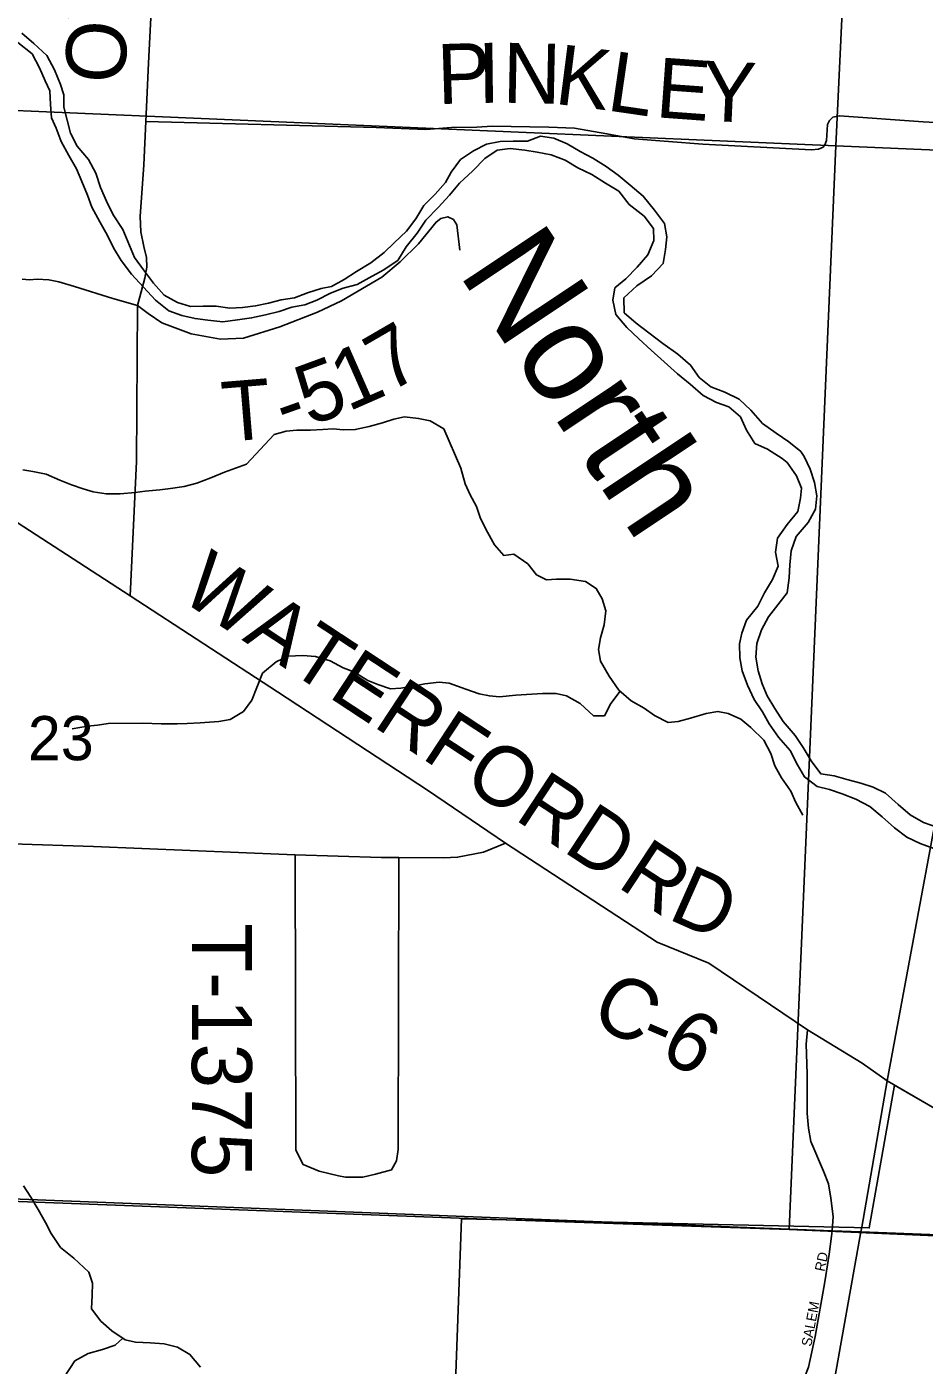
# Model space of a CAD drawing. Extents: x 1759416 to 2214760, y 252598 to 1116833.
# Drawn here: x 1948045 to 1952528, y 906081 to 912773 of the extents above; entities that cross this region are included whole.
import ezdxf

# ---------------------------------------------------------------- set-up
doc = ezdxf.new("R2010")
doc.units = 0
for name, color, linetype in [('GM_X_City_Street', 7, 'Continuous'), ('GM_X_City_Street_Text', 7, 'Continuous'), ('GM_X_Corporation', 7, 'Continuous'), ('GM_X_County_Road', 7, 'Continuous'), ('GM_X_County_Road_Text', 7, 'Continuous'), ('GM_X_Major_River', 7, 'Continuous'), ('GM_X_Major_River_Text', 7, 'Continuous'), ('GM_X_Minor_River', 7, 'Continuous'), ('GM_X_Section', 7, 'Continuous'), ('GM_X_Section_Text', 7, 'Continuous'), ('GM_X_State_Route', 7, 'Continuous'), ('GM_X_Township', 7, 'Continuous'), ('GM_X_Township_Road', 7, 'Continuous'), ('GM_X_Township_Road_Text', 7, 'Continuous')]:
    doc.layers.add(name, color=color, linetype=linetype)

msp = doc.modelspace()

# ---------------------------------------------------------------- linework, layer by layer
at = {"layer": 'GM_X_City_Street'}
msp.add_lwpolyline([(1952064.2, 906726.6), (1952052.6, 906636.1), (1952032.2, 906497.2), (1951983.1, 906223.6), (1951950.8, 906071.7), (1951913.3, 905977.9), (1951890.2, 905931.7), (1951836.8, 905871.1), (1951787.8, 905830.6), (1951767.6, 905816.2), (1951708.4, 905785.9), (1951637.7, 905761.3), (1951570, 905739.7), (1951454.1, 905706.3), (1951266.3, 905651.9), (1950885.4, 905579.9), (1950615, 905536), (1950299.1, 905492.1), (1950063.9, 905451.9)], dxfattribs=at)
at = {"layer": 'GM_X_Corporation'}
msp.add_lwpolyline([(1950165.3, 905401.4), (1950216.4, 906812.3), (1952253.5, 906767.3), (1952379.3, 907481.6), (1952612.8, 907345.5), (1952853.6, 907232.8), (1953067.2, 907137.6), (1953376.4, 906985.5), (1953637.4, 906860.3), (1953711, 906800.4), (1953785.8, 906717.3), (1953823.3, 906660.1), (1957219.3, 906515.9), (1957147.3, 904455.6)], dxfattribs=at)
at = {"layer": 'GM_X_County_Road'}
for points in [[(1951944.8, 907757.2), (1951451.6, 908091.3), (1951194.7, 908196.3), (1950436.7, 908691.3), (1950047.4, 908955.7), (1949297.4, 909446.8), (1948561.5, 909928.1), (1948337.7, 910072), (1947626, 910533.4)], [(1947560.4, 908700.4), (1948377.9, 908673.6), (1949343.7, 908634.6), (1949385.6, 908633.3), (1949814.5, 908619.9), (1949903.1, 908619.2), (1950126.9, 908617.5), (1950197, 908620.3), (1950326.9, 908645.9), (1950436.7, 908691.3)], [(1952342.9, 907502.8), (1952218.6, 907590.2), (1951944.8, 907757.2)], [(1952725.3, 907292.8), (1952612.9, 907345.5), (1952342.9, 907502.8)]]:
    msp.add_lwpolyline(points, dxfattribs=at)
at = {"layer": 'GM_X_Major_River'}
for points in [[(1951927.9, 910624.4), (1951912.3, 910648.8), (1951852.3, 910697), (1951788.3, 910741.3), (1951720.4, 910789.6), (1951662.4, 910855.9), (1951604.5, 910910.2), (1951532.5, 910946.5), (1951462.4, 910972.7), (1951404.5, 911018.9), (1951360.6, 911081.2), (1951296.6, 911135.5), (1951222.7, 911189.8), (1951152.7, 911242.1), (1951088.7, 911290.4), (1951028.8, 911342.7), (1951027, 911416.9), (1951093.2, 911476.9), (1951165.5, 911526.9), (1951223.8, 911588.9), (1951236, 911659.1), (1951242.2, 911723.2), (1951230.3, 911789.4), (1951180.4, 911855.7), (1951124.5, 911926), (1951058.6, 911980.3), (1950998.6, 912030.6), (1950938.7, 912074.9), (1950872.7, 912115.1), (1950808.6, 912149.4), (1950744.6, 912187.6), (1950678.6, 912215.9), (1950610.5, 912226.1), (1950546.4, 912200.1), (1950474.2, 912200.3), (1950410.1, 912198.4), (1950342, 912186.6), (1950275.8, 912152.6), (1950211.6, 912108.7), (1950165.3, 912046.6), (1950137.1, 911994.5), (1950084.9, 911936.5), (1950028.6, 911878.5), (1949988.4, 911812.4), (1949942.1, 911750.3), (1949879.9, 911692.3), (1949829.7, 911644.3), (1949763.4, 911592.3), (1949691.2, 911548.4), (1949631, 911508.4), (1949566.8, 911474.5), (1949514.7, 911464.6), (1949446.5, 911442.7), (1949382.3, 911416.8), (1949316.2, 911406.9), (1949252, 911391), (1949187.9, 911377.1), (1949121.8, 911369.2), (1949059.6, 911365.4), (1948991.6, 911375.5), (1948925.4, 911375.7), (1948863.3, 911373.8), (1948797.3, 911394.1), (1948731.3, 911430.3), (1948677.4, 911490.6), (1948627.5, 911556.9), (1948583.6, 911619.2), (1948523.8, 911759.7), (1948476, 911832), (1948442.1, 911900.2), (1948412.2, 911968.5), (1948390.4, 912040.8), (1948352.5, 912109), (1948296.6, 912175.3), (1948262.7, 912241.6), (1948246.9, 912305.8), (1948229, 912370), (1948229.2, 912432.2), (1948213.3, 912484.4), (1948183.5, 912556.6), (1948145.6, 912628.9), (1948079.7, 912689.2), (1948019.7, 912741.5)], [(1947999.6, 912693.4), (1948071.5, 912637.1), (1948107.4, 912566.8), (1948137.3, 912502.6), (1948159.2, 912452.4), (1948163, 912384.2), (1948168.8, 912318), (1948190.7, 912265.8), (1948216.6, 912199.6), (1948254.4, 912129.3), (1948292.3, 912063), (1948320.2, 911998.8), (1948348, 911930.6), (1948369.9, 911870.3), (1948409.8, 911798), (1948447.6, 911729.8), (1948477.5, 911667.5), (1948515.4, 911603.3), (1948567.3, 911535), (1948687.1, 911406.3), (1948755.1, 911352), (1948819.1, 911329.8), (1948885.2, 911313.6), (1948949.3, 911305.5), (1949023.4, 911297.3), (1949097.5, 911307.1), (1949167.7, 911317), (1949237.8, 911332.9), (1949306, 911348.7), (1949368.2, 911370.7), (1949434.3, 911382.5), (1949494.5, 911406.4), (1949562.7, 911440.4), (1949624.8, 911466.3), (1949695, 911484.2), (1949755.2, 911518.1), (1949825.4, 911556.1), (1949897.7, 911604), (1949939.9, 911672.1), (1949994.2, 911740.2), (1950038.4, 911806.3), (1950100.7, 911868.3), (1950157, 911930.3), (1950207.2, 911990.4), (1950273.5, 912052.4), (1950333.8, 912114.4), (1950394, 912156.4), (1950460.1, 912164.2), (1950532.2, 912156), (1950594.3, 912145.9), (1950664.4, 912131.7), (1950734.4, 912105.4), (1950798.4, 912067.2), (1950868.4, 912034.9), (1950936.4, 911990.7), (1951002.4, 911950.4), (1951054.3, 911884.1), (1951128.3, 911825.8), (1951176.2, 911763.5), (1951178, 911703.3), (1951147.8, 911633.2), (1951093.5, 911571.2), (1951037.3, 911513.1), (1950983, 911467.1), (1950972.8, 911405), (1950986.7, 911334.8), (1951042.6, 911268.5), (1951102.5, 911212.2), (1951164.5, 911155.9), (1951228.4, 911097.6), (1951296.3, 911037.3), (1951358.3, 910985), (1951424.3, 910928.7), (1951490.3, 910894.4), (1951552.3, 910872.2), (1951610.3, 910821.9), (1951640.1, 910755.7), (1951682, 910689.4), (1951746, 910661.2), (1951818, 910614.9), (1951843.6, 910594.6)], [(1952600.5, 908767.1), (1952524.5, 908793.4), (1952458.6, 908831.8), (1952398.7, 908884.1), (1952334.9, 908940.5), (1952273, 908970.8), (1952211, 908991), (1952149, 909007.3), (1952079, 909027.5), (1952011, 909037.8), (1951963.2, 909102.1), (1951923.4, 909168.4), (1951883.7, 909228.7), (1951823.9, 909299.1), (1951782.1, 909363.4), (1951744.4, 909427.7), (1951718.6, 909488), (1951698.9, 909552.2), (1951687.2, 909620.4), (1951691.5, 909688.6), (1951715.8, 909756.7), (1951750.1, 909822.8), (1951842.8, 909942.8), (1951853.1, 910017), (1951857.4, 910083.2), (1951863.7, 910153.3), (1951888.1, 910223.4), (1951948.4, 910293.4), (1951984.8, 910361.5), (1951991.1, 910427.7), (1951979.4, 910493.9), (1951957.6, 910560.1), (1951927.9, 910624.4)], [(1951843.6, 910594.6), (1951889.4, 910528.3), (1951915.2, 910466), (1951910.9, 910415.9), (1951896.6, 910349.8), (1951844.3, 910283.8), (1951795.9, 910215.7), (1951785.6, 910145.6), (1951799.3, 910075.3), (1951771, 910009.2), (1951730.6, 909943.2), (1951696.3, 909875.1), (1951639.9, 909805.1), (1951617.6, 909741), (1951605.3, 909686.9), (1951607, 909616.7), (1951618.8, 909552.5), (1951644.5, 909480.2), (1951678.2, 909409.9), (1951720, 909347.6), (1951753.8, 909287.3), (1951799.5, 909221), (1951859.3, 909154.6), (1951895, 909082.3), (1951930.8, 909022), (1951992.7, 908973.7), (1952054.7, 908959.4), (1952118.6, 908937.2), (1952186.6, 908910.9), (1952256.5, 908874.5), (1952318.4, 908822.2), (1952380.2, 908767.8), (1952442.1, 908721.5), (1952508, 908689.2), (1952576, 908664.9)]]:
    msp.add_lwpolyline(points, dxfattribs=at)
at = {"layer": 'GM_X_Minor_River'}
for points in [[(1949142.5, 910586.5), (1949281.3, 910734.4), (1949341.3, 910751.1), (1949393.3, 910755.7), (1949461.5, 910756.5), (1949523.6, 910759.2), (1949575.6, 910761.8), (1949625.8, 910758.3), (1949685.9, 910759), (1949755.9, 910773.8), (1949821.8, 910792.6), (1949877.7, 910811.3), (1949931.7, 910821.9), (1950001.9, 910814.7), (1950060.2, 910803.3), (1950128.7, 910761.9), (1950212.8, 910566.3)], [(1949142.5, 910586.5), (1949086.6, 910565.8), (1949032.7, 910545.1), (1948964.8, 910518.3), (1948895, 910491.4), (1948831, 910474.7), (1948763, 910463.9), (1948708.9, 910457.3), (1948636.9, 910450.5), (1948586.8, 910443.9), (1948510.7, 910437), (1948440.6, 910438.2), (1948376.4, 910447.6), (1948326.1, 910463), (1948267.8, 910482.5), (1948209.5, 910505.9), (1948141, 910535.2), (1948074.8, 910548.5), (1948024.6, 910558)], [(1950212.8, 910566.3), (1950235.6, 910488.3), (1950260.2, 910432.4), (1950290.8, 910374.6), (1950309.4, 910318.7), (1950338, 910260.8), (1950380.9, 910183.1), (1950427.5, 910129.5), (1950477.5, 910136), (1950548.2, 910086.7), (1950590.8, 910033), (1950641.1, 910007.5), (1950691.2, 910010.1), (1950759.3, 910010.8), (1950835.6, 909999.6), (1950890, 909964.2), (1950918.6, 909912.3), (1950937.2, 909852.4), (1950929.9, 909782.1), (1950910.5, 909717.7), (1950901, 909659.4), (1950911.6, 909601.4), (1950954.5, 909525.6), (1951003.2, 909456), (1951063.9, 909402.5), (1951128.4, 909365.1), (1951180.8, 909329.6), (1951249.3, 909294.3), (1951299.4, 909298.8), (1951361.3, 909315.6), (1951439.2, 909338.5), (1951497.3, 909349.2), (1951549.4, 909339.8), (1951611.9, 909310.4), (1951662.4, 909268.8), (1951727.1, 909205.3), (1951761.8, 909139.5), (1951782.5, 909077.6), (1951815.1, 909017.8), (1951861.9, 908950.1), (1951886.5, 908894.2), (1951921.2, 908830.5)], [(1951009.6, 909450.4), (1950961.8, 909389.3), (1950930.4, 909326.8), (1950876.3, 909328.2), (1950809.5, 909389.7), (1950741, 909427), (1950688.8, 909438.4), (1950620.7, 909439.7), (1950540.6, 909434.8), (1950488.5, 909430.2), (1950406.4, 909423.3), (1950356.3, 909426.7), (1950304.1, 909438.2), (1950237.7, 909461.5), (1950155.3, 909490.7), (1950105.1, 909496.1), (1950033.1, 909487.3), (1949965.1, 909474.5), (1949913, 909465.9), (1949861, 909463.3), (1949798.6, 909484.7), (1949748.3, 909504.2), (1949677.8, 909547.5), (1949625.5, 909567), (1949561, 909602.4), (1949486.7, 909623.6), (1949424.5, 909628.9), (1949350.4, 909626.1), (1949290.5, 909597.3), (1949223, 909540.4), (1949193.6, 909469.9), (1949168.2, 909405.5), (1949126.7, 909348.8), (1949060.9, 909310), (1949004.9, 909299.3), (1948910.8, 909292.3), (1948846.7, 909289.6), (1948796.6, 909287), (1948716.5, 909288.1), (1948624.3, 909291.1), (1948451.9, 909289.2), (1948397.9, 909280.5), (1948347.9, 909276), (1948271.8, 909263.1)], [(1948912.5, 906071.3), (1948859.8, 906134.9), (1948797.3, 906170.3), (1948731, 906187.6), (1948660.8, 906192.9), (1948588.6, 906196.1), (1948536.4, 906207.5), (1948469.9, 906252.9), (1948415.3, 906300.4), (1948368.6, 906362.1), (1948371.9, 906430.3), (1948373.3, 906490.5), (1948354.7, 906546.5), (1948279.9, 906615.8), (1948213.2, 906669.2), (1948166.5, 906738.9), (1948137.9, 906794.7), (1948101.2, 906858.5), (1948064.5, 906920.3), (1948027.8, 906978)], [(1948524.2, 906215.9), (1948486.6, 906180.9), (1948422.7, 906160.1), (1948350.7, 906139.3), (1948285, 906102.5), (1948231.7, 906021.6)]]:
    msp.add_lwpolyline(points, dxfattribs=at)
at = {"layer": 'GM_X_Section'}
for points in [[(1952344.4, 917647), (1952086.7, 912177.5), (1946673.1, 912411.2), (1946986.8, 917870.7)], [(1952344.4, 917647), (1957626.1, 917405.3), (1957551.8, 914730.3), (1957469.3, 912060.8), (1957464.3, 911947.7), (1952086.7, 912177.5)], [(1946673.1, 912411.2), (1952086.7, 912177.5), (1951854, 906759.4), (1950293.9, 906812.7), (1947431.1, 906921.7), (1944371.8, 907066.3), (1944475.2, 909104.5), (1944573.6, 910817.6), (1944656.5, 912500.6)], [(1957464.3, 911947.7), (1957348.4, 909275.4), (1957347, 909241.2), (1957329, 908719.5), (1957311.1, 908280.7), (1957286.8, 907683.7), (1957243.6, 906535.8), (1953009.2, 906708.7), (1951854, 906759.4), (1952086.7, 912177.5)]]:
    msp.add_lwpolyline(points, close=True, dxfattribs=at)
at = {"layer": 'GM_X_State_Route'}
for points in [[(1952216, 906770.8), (1952342.9, 907502.8), (1952585.7, 908814.8), (1952810.3, 910267.7), (1952866.1, 910610.4), (1953790.8, 915784.9), (1953865.4, 916261.9), (1953910.3, 916441.6), (1953959.6, 916578.9), (1954042.2, 916745.1), (1954127.6, 916867.9), (1954193.9, 916960.7), (1954197.7, 916965.2)], [(1952067.2, 905934.8), (1952211.9, 906747.6), (1952216, 906770.8)]]:
    msp.add_lwpolyline(points, dxfattribs=at)
at = {"layer": 'GM_X_Township'}
for points in [[(1957759.5, 921681.7), (1957585.1, 915649.6), (1957346.7, 909187.7), (1957242.8, 906546.3), (1956080.1, 906593.1), (1955889.1, 906604.5), (1953806.6, 906685.6), (1952211.9, 906747.6), (1952067.7, 906753.3), (1947327.9, 906937.8), (1937425, 907469.9), (1932936.8, 907680.3), (1930733.2, 907844), (1930824.2, 909461), (1930890.8, 910643.7), (1931168.4, 914594.7), (1931473, 919044.3)], [(1937425, 907469.9), (1947327.9, 906937.8), (1952067.7, 906753.3), (1952211.9, 906747.6), (1953806.6, 906685.6), (1955889.1, 906604.5), (1956080.1, 906593.1), (1957242.8, 906546.3), (1957178.3, 904951.6)]]:
    msp.add_lwpolyline(points, dxfattribs=at)
at = {"layer": 'GM_X_Township_Road'}
for points in [[(1948640.1, 912298.7), (1948653.3, 912591.4), (1948700.7, 913533.5), (1948801.1, 914846.7), (1948849.2, 915534.3), (1948860.4, 915806.9), (1948870.3, 915829), (1948888.3, 915841.1), (1948914.3, 915845.2), (1948998.4, 915827.4), (1949426.8, 915706.6), (1949492.8, 915696.8), (1949618.8, 915689.1), (1950188.9, 915699.1), (1951809, 915720.4), (1952837.9, 915767.8), (1953509.5, 915775.7)], [(1948640.1, 912298.7), (1948628.7, 912082.2), (1948611.4, 911823.6), (1948613.6, 911747.4), (1948629.8, 911673.3), (1948642, 911619.3), (1948644.1, 911571.2), (1948634.3, 911515), (1948598.6, 911378.6), (1948474.5, 911414.3), (1948282.4, 911473.8), (1948204.2, 911497.6), (1948154.2, 911507.4), (1948096.2, 911511.2), (1948058.2, 911507.1), (1948022.2, 911511)], [(1952614.6, 912291.7), (1952522.6, 912297.4), (1952104.5, 912328.1), (1952072.4, 912320), (1952054.5, 912303.9), (1952044.6, 912283.8), (1952039.2, 912203.9), (1952032.4, 912183), (1952022.9, 912171.5), (1951999.8, 912160.1), (1951965.7, 912156.7), (1951422.8, 912185.6), (1951078.6, 912212.5), (1950942.6, 912238.1), (1950780.5, 912265.6), (1950652.4, 912271.2), (1950370.4, 912276.3), (1950292.4, 912270.1), (1950166.4, 912269.6), (1950038.4, 912259.2), (1949790.4, 912268.4), (1948640.1, 912298.7)], [(1948598.6, 911378.6), (1948650.8, 911338.7), (1948718.9, 911292.8), (1948865.1, 911237.2), (1949013.2, 911211.6), (1949127.2, 911216), (1949309.1, 911272.7), (1949496.9, 911345.5), (1949616.7, 911402), (1949818.4, 911520.9), (1949910.2, 911597.4), (1950002, 911687.8), (1950089.7, 911796.4), (1950113.7, 911814.5), (1950147.6, 911822.6), (1950175.7, 911808.7), (1950193.7, 911782.7), (1950208.1, 911656.4)], [(1948561.5, 909928.1), (1948592.7, 910598.7), (1948598.6, 911378.6)], [(1949385.6, 908633.3), (1949389.1, 907156.1), (1949425.4, 907083.8), (1949505, 907051.2), (1949602.7, 907026.8), (1949637.1, 907021.3), (1949724, 907021.3), (1949787.3, 907036.7), (1949866.9, 907058.4), (1949892.3, 907101.9), (1949899.5, 907159.8), (1949903.1, 908619.2)], [(1951944.8, 907757.2), (1951939, 907685.4), (1951942.9, 907537.8), (1951942.9, 907339.6), (1951950.7, 907265.8), (1951962.3, 907199.8), (1952024.4, 907050.2), (1952049.7, 906988), (1952061.4, 906916.2), (1952073, 906824.9), (1952067.7, 906753.3), (1952064.2, 906726.6)]]:
    msp.add_lwpolyline(points, dxfattribs=at)

# ---------------------------------------------------------------- texts
at = {"layer": 'GM_X_City_Street_Text'}
for s, rotation, p in [('RD', 78.10728, (1952029.6, 906546.3)), ('SALEM', 79.38061, (1951963.5, 906171.7))]:
    msp.add_text(s, height=50, rotation=rotation, dxfattribs=at).set_placement(p)
at = {"layer": 'GM_X_County_Road_Text'}
for s, rotation, p in [('WATERFORD', 326.6437, (1948799.7, 909916.3)), ('R', 326.57623, (1950988.2, 908476.3)), ('D', 336.07112, (1951240.6, 908315)), ('C', 331.76428, (1950848.1, 907802.4)), ('-', 336.82694, (1951091.2, 907673.3)), ('6', 328.50432, (1951194.3, 907630.1))]:
    msp.add_text(s, height=300, rotation=rotation, dxfattribs=at).set_placement(p)
at = {"layer": 'GM_X_Major_River_Text'}
msp.add_text('North', height=500.04, rotation=303.67119, dxfattribs=at).set_placement((1950195.2, 911544.8))
at = {"layer": 'GM_X_Section_Text'}
msp.add_text('23', height=221, rotation=0.00001, dxfattribs=at).set_placement((1948050.2, 909105.5))
at = {"layer": 'GM_X_Township_Road_Text'}
for s, rotation, p in [('OVERLY', 86.78037, (1948532.9, 912484.6)), ('P', 1.74405, (1950098.8, 912385.6)), ('I', 0.74163, (1950299.7, 912391.7)), ('N', 358.84877, (1950420.3, 912393.3)), ('K', 352.76836, (1950675.8, 912388.6)), ('L', 351.73413, (1950936.3, 912355.6)), ('E', 355.85195, (1951181.4, 912320.8)), ('Y', 357.36441, (1951413.7, 912304.1)), ('7', 30.09785, (1949851, 910937.3)), ('1', 23.70137, (1949649.2, 910846.5)), ('5', 20.14032, (1949456.8, 910775.3)), ('T', 4.71097, (1949031.3, 910696.7)), ('-', 19.55608, (1949337.6, 910732.9)), ('T-1375', 270, (1948869.3, 908291.2))]:
    msp.add_text(s, height=300, rotation=rotation, dxfattribs=at).set_placement(p)

doc.saveas('drawing.dxf')
